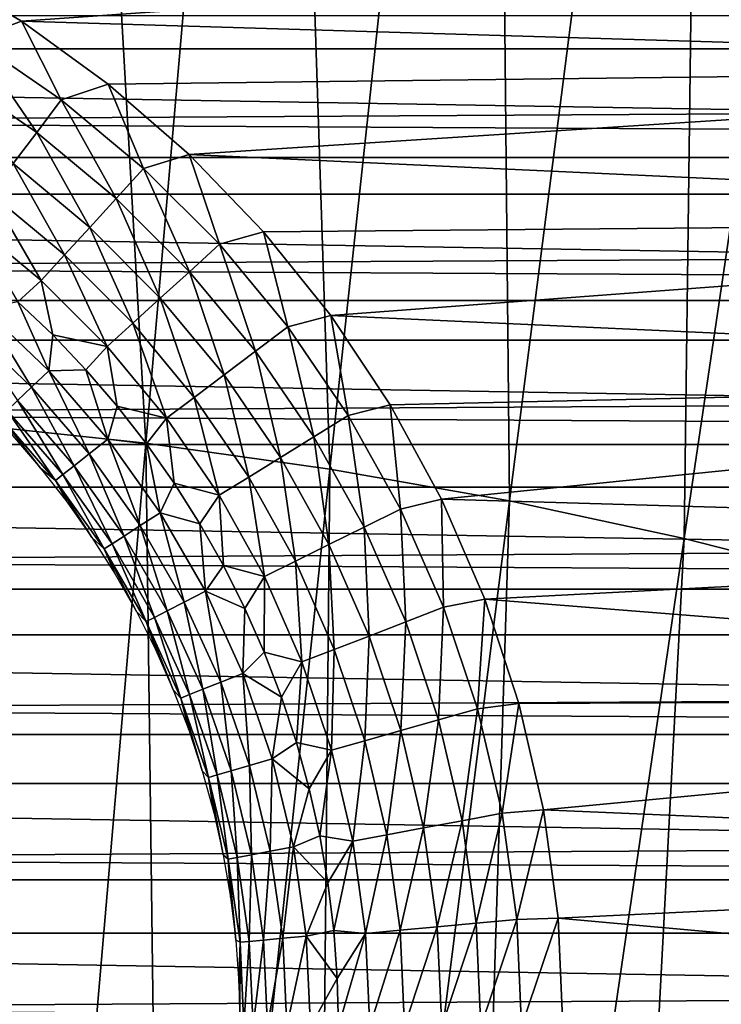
# Model space of a CAD drawing. Header units: millimetres. Extents: x -300 to 300, y -500 to 500.
# Tile 509 of 656: x 8 to 17, y 110 to 122. Entities that reach past the tile are written whole.
import ezdxf

# ---------------------------------------------------------------- set-up
doc = ezdxf.new("R2010")
doc.units = ezdxf.units.MM
doc.header["$LTSCALE"] = 81.481481
for name, color, linetype in [('19', 7, 'CONTINUOUS'), ('34', 7, 'CONTINUOUS'), ('5', 7, 'CONTINUOUS'), ('59', 7, 'CONTINUOUS'), ('6', 7, 'CONTINUOUS'), ('60', 7, 'CONTINUOUS'), ('63', 7, 'CONTINUOUS')]:
    doc.layers.add(name, color=color, linetype=linetype)

msp = doc.modelspace()

# ---------------------------------------------------------------- linework, layer by layer
at = {"layer": '19', "color": 7, "linetype": 'CONTINUOUS'}
for points in [[(8.626, 136.419, 77.221), (5.821, 136.623, 77.227), (7.376, 117.454, 77.22), (8.626, 136.419, 77.221)], [(9.714, 117.206, 77.214), (8.626, 136.419, 77.221), (7.376, 117.454, 77.22), (9.714, 117.206, 77.214)], [(11.361, 136.133, 77.212), (8.626, 136.419, 77.221), (9.714, 117.206, 77.214), (11.361, 136.133, 77.212)], [(11.993, 116.887, 77.206), (11.361, 136.133, 77.212), (9.714, 117.206, 77.214), (11.993, 116.887, 77.206)], [(14.026, 135.763, 77.201), (11.361, 136.133, 77.212), (11.993, 116.887, 77.206), (14.026, 135.763, 77.201)], [(14.214, 116.495, 77.196), (14.026, 135.763, 77.201), (11.993, 116.887, 77.206), (14.214, 116.495, 77.196)], [(16.623, 135.309, 77.188), (14.026, 135.763, 77.201), (14.214, 116.495, 77.196), (16.623, 135.309, 77.188)], [(16.375, 116.029, 77.184), (16.623, 135.309, 77.188), (14.214, 116.495, 77.196), (16.375, 116.029, 77.184)], [(19.152, 134.77, 77.173), (16.623, 135.309, 77.188), (16.375, 116.029, 77.184), (19.152, 134.77, 77.173)], [(18.48, 115.49, 77.172), (19.152, 134.77, 77.173), (16.375, 116.029, 77.184), (18.48, 115.49, 77.172)], [(9.714, 117.206, 77.214), (7.376, 117.454, 77.22), (8.069, 98.037, 77.189), (9.714, 117.206, 77.214)], [(9.962, 97.769, 77.183), (9.714, 117.206, 77.214), (8.069, 98.037, 77.189), (9.962, 97.769, 77.183)], [(11.993, 116.887, 77.206), (9.714, 117.206, 77.214), (9.962, 97.769, 77.183), (11.993, 116.887, 77.206)], [(11.806, 97.44, 77.176), (11.993, 116.887, 77.206), (9.962, 97.769, 77.183), (11.806, 97.44, 77.176)], [(14.214, 116.495, 77.196), (11.993, 116.887, 77.206), (11.806, 97.44, 77.176), (14.214, 116.495, 77.196)], [(13.601, 97.05, 77.168), (14.214, 116.495, 77.196), (11.806, 97.44, 77.176), (13.601, 97.05, 77.168)], [(16.375, 116.029, 77.184), (14.214, 116.495, 77.196), (13.601, 97.05, 77.168), (16.375, 116.029, 77.184)], [(15.349, 96.597, 77.159), (16.375, 116.029, 77.184), (13.601, 97.05, 77.168), (15.349, 96.597, 77.159)], [(18.48, 115.49, 77.172), (16.375, 116.029, 77.184), (15.349, 96.597, 77.159), (18.48, 115.49, 77.172)], [(17.049, 96.082, 77.148), (18.48, 115.49, 77.172), (15.349, 96.597, 77.159), (17.049, 96.082, 77.148)]]:
    msp.add_3dface(points, dxfattribs=at)
at = {"layer": '34', "color": 7, "linetype": 'CONTINUOUS'}
for points in [[(-51.504, 122.502, 501.493), (51.9, 120.743, 501.493), (-51.9, 120.743, 501.493), (-51.504, 122.502, 501.493)], [(51.504, 122.502, 501.493), (51.9, 120.743, 501.493), (-51.504, 122.502, 501.493), (51.504, 122.502, 501.493)], [(-51.9, 120.743, 501.493), (52.235, 118.972, 501.493), (-52.235, 118.972, 501.493), (-51.9, 120.743, 501.493)], [(51.9, 120.743, 501.493), (52.235, 118.972, 501.493), (-51.9, 120.743, 501.493), (51.9, 120.743, 501.493)], [(-52.235, 118.972, 501.493), (52.51, 117.19, 501.493), (-52.51, 117.19, 501.493), (-52.235, 118.972, 501.493)], [(52.235, 118.972, 501.493), (52.51, 117.19, 501.493), (-52.235, 118.972, 501.493), (52.235, 118.972, 501.493)], [(-52.51, 117.19, 501.493), (52.724, 115.4, 501.493), (-52.724, 115.4, 501.493), (-52.51, 117.19, 501.493)], [(52.51, 117.19, 501.493), (52.724, 115.4, 501.493), (-52.51, 117.19, 501.493), (52.51, 117.19, 501.493)], [(-52.724, 115.4, 501.493), (52.877, 113.603, 501.493), (-52.877, 113.603, 501.493), (-52.724, 115.4, 501.493)], [(52.724, 115.4, 501.493), (52.877, 113.603, 501.493), (-52.724, 115.4, 501.493), (52.724, 115.4, 501.493)], [(-52.877, 113.603, 501.493), (52.969, 111.803, 501.493), (-52.969, 111.803, 501.493), (-52.877, 113.603, 501.493)], [(52.877, 113.603, 501.493), (52.969, 111.803, 501.493), (-52.877, 113.603, 501.493), (52.877, 113.603, 501.493)], [(-52.969, 111.803, 501.493), (53, 110, 501.493), (-53, 110, 501.493), (-52.969, 111.803, 501.493)], [(52.969, 111.803, 501.493), (53, 110, 501.493), (-52.969, 111.803, 501.493), (52.969, 111.803, 501.493)]]:
    msp.add_3dface(points, dxfattribs=at)
at = {"layer": '5', "color": 7, "linetype": 'CONTINUOUS'}
for points in [[(161.457, 122.086, 11), (-161.457, 122.085, 11), (-161.398, 123.871, 11), (161.457, 122.086, 11)], [(161.398, 123.872, 11), (161.457, 122.086, 11), (-161.398, 123.871, 11), (161.398, 123.872, 11)], [(161.514, 120.289, 11), (-161.514, 120.289, 11), (-161.457, 122.085, 11), (161.514, 120.289, 11)], [(161.457, 122.086, 11), (161.514, 120.289, 11), (-161.457, 122.085, 11), (161.457, 122.086, 11)], [(161.57, 118.482, 11), (-161.57, 118.481, 11), (-161.514, 120.289, 11), (161.57, 118.482, 11)], [(161.514, 120.289, 11), (161.57, 118.482, 11), (-161.514, 120.289, 11), (161.514, 120.289, 11)], [(161.625, 116.664, 11), (-161.625, 116.663, 11), (-161.57, 118.481, 11), (161.625, 116.664, 11)], [(161.57, 118.482, 11), (161.625, 116.664, 11), (-161.57, 118.481, 11), (161.57, 118.482, 11)], [(161.68, 114.835, 11), (-161.68, 114.834, 11), (-161.625, 116.663, 11), (161.68, 114.835, 11)], [(161.625, 116.664, 11), (161.68, 114.835, 11), (-161.625, 116.663, 11), (161.625, 116.664, 11)], [(161.733, 112.994, 11), (-161.733, 112.994, 11), (-161.68, 114.834, 11), (161.733, 112.994, 11)], [(161.68, 114.835, 11), (161.733, 112.994, 11), (-161.68, 114.834, 11), (161.68, 114.835, 11)], [(161.785, 111.142, 11), (-161.785, 111.142, 11), (-161.733, 112.994, 11), (161.785, 111.142, 11)], [(161.733, 112.994, 11), (161.785, 111.142, 11), (-161.733, 112.994, 11), (161.733, 112.994, 11)], [(161.835, 109.278, 11), (-161.835, 109.277, 11), (-161.785, 111.142, 11), (161.835, 109.278, 11)], [(161.785, 111.142, 11), (161.835, 109.278, 11), (-161.785, 111.142, 11), (161.785, 111.142, 11)]]:
    msp.add_3dface(points, dxfattribs=at)
at = {"layer": '59', "color": 7, "linetype": 'CONTINUOUS'}
for points in [[(8.174, 122.428, 545.993), (7.034, 123.107, 545.993), (7.574, 122.206, 545.96), (8.174, 122.428, 545.993)], [(8.667, 121.455, 545.96), (8.174, 122.428, 545.993), (7.574, 122.206, 545.96), (8.667, 121.455, 545.96)], [(9.25, 121.65, 545.993), (8.174, 122.428, 545.993), (8.667, 121.455, 545.96), (9.25, 121.65, 545.993)], [(8.364, 121.054, 545.862), (7.574, 122.206, 545.96), (7.308, 121.779, 545.862), (8.364, 121.054, 545.862)], [(8.667, 121.455, 545.96), (7.574, 122.206, 545.96), (8.364, 121.054, 545.862), (8.667, 121.455, 545.96)], [(8.364, 121.054, 545.862), (7.308, 121.779, 545.862), (8.071, 120.667, 545.701), (8.364, 121.054, 545.862)], [(9.687, 120.607, 545.96), (9.25, 121.65, 545.993), (8.667, 121.455, 545.96), (9.687, 120.607, 545.96)], [(10.252, 120.779, 545.993), (9.25, 121.65, 545.993), (9.687, 120.607, 545.96), (10.252, 120.779, 545.993)], [(9.348, 120.236, 545.862), (8.667, 121.455, 545.96), (8.364, 121.054, 545.862), (9.348, 120.236, 545.862)], [(9.687, 120.607, 545.96), (8.667, 121.455, 545.96), (9.348, 120.236, 545.862), (9.687, 120.607, 545.96)], [(9.021, 119.877, 545.701), (8.364, 121.054, 545.862), (8.071, 120.667, 545.701), (9.021, 119.877, 545.701)], [(9.348, 120.236, 545.862), (8.364, 121.054, 545.862), (9.021, 119.877, 545.701), (9.348, 120.236, 545.862)], [(10.625, 119.668, 545.96), (10.252, 120.779, 545.993), (9.687, 120.607, 545.96), (10.625, 119.668, 545.96)], [(11.172, 119.822, 545.993), (10.252, 120.779, 545.993), (10.625, 119.668, 545.96), (11.172, 119.822, 545.993)], [(8.709, 119.536, 545.479), (8.071, 120.667, 545.701), (7.792, 120.299, 545.479), (8.709, 119.536, 545.479)], [(9.021, 119.877, 545.701), (8.071, 120.667, 545.701), (8.709, 119.536, 545.479), (9.021, 119.877, 545.701)], [(10.253, 119.329, 545.862), (9.687, 120.607, 545.96), (9.348, 120.236, 545.862), (10.253, 119.329, 545.862)], [(10.625, 119.668, 545.96), (9.687, 120.607, 545.96), (10.253, 119.329, 545.862), (10.625, 119.668, 545.96)], [(8.42, 119.219, 545.2), (7.792, 120.299, 545.479), (7.533, 119.956, 545.2), (8.42, 119.219, 545.2)], [(8.709, 119.536, 545.479), (7.792, 120.299, 545.479), (8.42, 119.219, 545.2), (8.709, 119.536, 545.479)], [(9.893, 119.002, 545.701), (9.348, 120.236, 545.862), (9.021, 119.877, 545.701), (9.893, 119.002, 545.701)], [(10.253, 119.329, 545.862), (9.348, 120.236, 545.862), (9.893, 119.002, 545.701), (10.253, 119.329, 545.862)], [(8.42, 119.219, 545.2), (7.533, 119.956, 545.2), (8.132, 118.956, 544.87), (8.42, 119.219, 545.2)], [(9.552, 118.692, 545.479), (9.021, 119.877, 545.701), (8.709, 119.536, 545.479), (9.552, 118.692, 545.479)], [(9.893, 119.002, 545.701), (9.021, 119.877, 545.701), (9.552, 118.692, 545.479), (9.893, 119.002, 545.701)], [(11.472, 118.646, 545.96), (11.172, 119.822, 545.993), (10.625, 119.668, 545.96), (11.472, 118.646, 545.96)], [(12.003, 118.786, 545.993), (11.172, 119.822, 545.993), (11.472, 118.646, 545.96), (12.003, 118.786, 545.993)], [(11.07, 118.344, 545.862), (10.625, 119.668, 545.96), (10.253, 119.329, 545.862), (11.07, 118.344, 545.862)], [(11.472, 118.646, 545.96), (10.625, 119.668, 545.96), (11.07, 118.344, 545.862), (11.472, 118.646, 545.96)], [(9.235, 118.403, 545.2), (8.709, 119.536, 545.479), (8.42, 119.219, 545.2), (9.235, 118.403, 545.2)], [(9.552, 118.692, 545.479), (8.709, 119.536, 545.479), (9.235, 118.403, 545.2), (9.552, 118.692, 545.479)], [(10.682, 118.051, 545.701), (10.253, 119.329, 545.862), (9.893, 119.002, 545.701), (10.682, 118.051, 545.701)], [(11.07, 118.344, 545.862), (10.253, 119.329, 545.862), (10.682, 118.051, 545.701), (11.07, 118.344, 545.862)], [(8.562, 118.546, 544.87), (8.42, 119.219, 545.2), (8.132, 118.956, 544.87), (8.562, 118.546, 544.87)], [(9.235, 118.403, 545.2), (8.42, 119.219, 545.2), (8.562, 118.546, 544.87), (9.235, 118.403, 545.2)], [(10.313, 117.773, 545.479), (9.893, 119.002, 545.701), (9.552, 118.692, 545.479), (10.313, 117.773, 545.479)], [(10.682, 118.051, 545.701), (9.893, 119.002, 545.701), (10.313, 117.773, 545.479), (10.682, 118.051, 545.701)], [(12.22, 117.551, 545.96), (12.003, 118.786, 545.993), (11.472, 118.646, 545.96), (12.22, 117.551, 545.96)], [(12.739, 117.681, 545.993), (12.003, 118.786, 545.993), (12.22, 117.551, 545.96), (12.739, 117.681, 545.993)], [(9.97, 117.515, 545.2), (9.552, 118.692, 545.479), (9.235, 118.403, 545.2), (9.97, 117.515, 545.2)], [(10.313, 117.773, 545.479), (9.552, 118.692, 545.479), (9.97, 117.515, 545.2), (10.313, 117.773, 545.479)], [(11.793, 117.286, 545.862), (11.472, 118.646, 545.96), (11.07, 118.344, 545.862), (11.793, 117.286, 545.862)], [(12.22, 117.551, 545.96), (11.472, 118.646, 545.96), (11.793, 117.286, 545.862), (12.22, 117.551, 545.96)], [(8.971, 118.115, 544.87), (9.235, 118.403, 545.2), (8.562, 118.546, 544.87), (8.971, 118.115, 544.87)], [(9.358, 117.665, 544.87), (9.235, 118.403, 545.2), (8.971, 118.115, 544.87), (9.358, 117.665, 544.87)], [(9.97, 117.515, 545.2), (9.235, 118.403, 545.2), (9.358, 117.665, 544.87), (9.97, 117.515, 545.2)], [(11.379, 117.031, 545.701), (11.07, 118.344, 545.862), (10.682, 118.051, 545.701), (11.379, 117.031, 545.701)], [(11.793, 117.286, 545.862), (11.07, 118.344, 545.862), (11.379, 117.031, 545.701), (11.793, 117.286, 545.862)], [(10.987, 116.788, 545.479), (10.682, 118.051, 545.701), (10.313, 117.773, 545.479), (10.987, 116.788, 545.479)], [(11.379, 117.031, 545.701), (10.682, 118.051, 545.701), (10.987, 116.788, 545.479), (11.379, 117.031, 545.701)], [(10.621, 116.563, 545.2), (10.313, 117.773, 545.479), (9.97, 117.515, 545.2), (10.621, 116.563, 545.2)], [(10.987, 116.788, 545.479), (10.313, 117.773, 545.479), (10.621, 116.563, 545.2), (10.987, 116.788, 545.479)], [(9.723, 117.197, 544.87), (9.97, 117.515, 545.2), (9.358, 117.665, 544.87), (9.723, 117.197, 544.87)], [(12.865, 116.391, 545.96), (12.739, 117.681, 545.993), (12.22, 117.551, 545.96), (12.865, 116.391, 545.96)], [(13.373, 116.515, 545.993), (12.739, 117.681, 545.993), (12.865, 116.391, 545.96), (13.373, 116.515, 545.993)], [(10.064, 116.711, 544.87), (9.97, 117.515, 545.2), (9.723, 117.197, 544.87), (10.064, 116.711, 544.87)], [(10.621, 116.563, 545.2), (9.97, 117.515, 545.2), (10.064, 116.711, 544.87), (10.621, 116.563, 545.2)], [(12.415, 116.167, 545.862), (12.22, 117.551, 545.96), (11.793, 117.286, 545.862), (12.415, 116.167, 545.862)], [(12.865, 116.391, 545.96), (12.22, 117.551, 545.96), (12.415, 116.167, 545.862), (12.865, 116.391, 545.96)], [(11.979, 115.951, 545.701), (11.793, 117.286, 545.862), (11.379, 117.031, 545.701), (11.979, 115.951, 545.701)], [(12.415, 116.167, 545.862), (11.793, 117.286, 545.862), (11.979, 115.951, 545.701), (12.415, 116.167, 545.862)], [(11.566, 115.746, 545.479), (11.379, 117.031, 545.701), (10.987, 116.788, 545.479), (11.566, 115.746, 545.479)], [(11.979, 115.951, 545.701), (11.379, 117.031, 545.701), (11.566, 115.746, 545.479), (11.979, 115.951, 545.701)], [(11.181, 115.555, 545.2), (10.987, 116.788, 545.479), (10.621, 116.563, 545.2), (11.181, 115.555, 545.2)], [(11.566, 115.746, 545.479), (10.987, 116.788, 545.479), (11.181, 115.555, 545.2), (11.566, 115.746, 545.479)], [(10.382, 116.209, 544.87), (10.621, 116.563, 545.2), (10.064, 116.711, 544.87), (10.382, 116.209, 544.87)], [(10.674, 115.692, 544.87), (10.621, 116.563, 545.2), (10.382, 116.209, 544.87), (10.674, 115.692, 544.87)], [(11.181, 115.555, 545.2), (10.621, 116.563, 545.2), (10.674, 115.692, 544.87), (11.181, 115.555, 545.2)], [(13.4, 115.177, 545.96), (13.373, 116.515, 545.993), (12.865, 116.391, 545.96), (13.4, 115.177, 545.96)], [(13.908, 115.277, 545.993), (13.373, 116.515, 545.993), (13.4, 115.177, 545.96), (13.908, 115.277, 545.993)], [(12.931, 114.996, 545.862), (12.865, 116.391, 545.96), (12.415, 116.167, 545.862), (12.931, 114.996, 545.862)], [(13.4, 115.177, 545.96), (12.865, 116.391, 545.96), (12.931, 114.996, 545.862), (13.4, 115.177, 545.96)], [(12.477, 114.82, 545.701), (12.415, 116.167, 545.862), (11.979, 115.951, 545.701), (12.477, 114.82, 545.701)], [(12.931, 114.996, 545.862), (12.415, 116.167, 545.862), (12.477, 114.82, 545.701), (12.931, 114.996, 545.862)], [(12.047, 114.654, 545.479), (11.979, 115.951, 545.701), (11.566, 115.746, 545.479), (12.047, 114.654, 545.479)], [(12.477, 114.82, 545.701), (11.979, 115.951, 545.701), (12.047, 114.654, 545.479), (12.477, 114.82, 545.701)], [(10.94, 115.162, 544.87), (11.181, 115.555, 545.2), (10.674, 115.692, 544.87), (10.94, 115.162, 544.87)], [(11.646, 114.499, 545.2), (11.566, 115.746, 545.479), (11.181, 115.555, 545.2), (11.646, 114.499, 545.2)], [(12.047, 114.654, 545.479), (11.566, 115.746, 545.479), (11.646, 114.499, 545.2), (12.047, 114.654, 545.479)], [(11.18, 114.619, 544.87), (11.181, 115.555, 545.2), (10.94, 115.162, 544.87), (11.18, 114.619, 544.87)], [(11.646, 114.499, 545.2), (11.181, 115.555, 545.2), (11.18, 114.619, 544.87), (11.646, 114.499, 545.2)], [(13.337, 113.781, 545.862), (13.4, 115.177, 545.96), (12.931, 114.996, 545.862), (13.337, 113.781, 545.862)], [(13.82, 113.918, 545.96), (13.4, 115.177, 545.96), (13.337, 113.781, 545.862), (13.82, 113.918, 545.96)], [(13.82, 113.918, 545.96), (13.908, 115.277, 545.993), (13.4, 115.177, 545.96), (13.82, 113.918, 545.96)], [(14.331, 113.986, 545.993), (13.908, 115.277, 545.993), (13.82, 113.918, 545.96), (14.331, 113.986, 545.993)], [(12.869, 113.649, 545.701), (12.931, 114.996, 545.862), (12.477, 114.82, 545.701), (12.869, 113.649, 545.701)], [(13.337, 113.781, 545.862), (12.931, 114.996, 545.862), (12.869, 113.649, 545.701), (13.337, 113.781, 545.862)], [(12.425, 113.523, 545.479), (12.477, 114.82, 545.701), (12.047, 114.654, 545.479), (12.425, 113.523, 545.479)], [(12.869, 113.649, 545.701), (12.477, 114.82, 545.701), (12.425, 113.523, 545.479), (12.869, 113.649, 545.701)], [(11.393, 114.065, 544.87), (11.646, 114.499, 545.2), (11.18, 114.619, 544.87), (11.393, 114.065, 544.87)], [(12.012, 113.406, 545.2), (12.047, 114.654, 545.479), (11.646, 114.499, 545.2), (12.012, 113.406, 545.2)], [(12.425, 113.523, 545.479), (12.047, 114.654, 545.479), (12.012, 113.406, 545.2), (12.425, 113.523, 545.479)], [(11.579, 113.501, 544.87), (11.646, 114.499, 545.2), (11.393, 114.065, 544.87), (11.579, 113.501, 544.87)], [(12.012, 113.406, 545.2), (11.646, 114.499, 545.2), (11.579, 113.501, 544.87), (12.012, 113.406, 545.2)], [(14.123, 112.626, 545.96), (14.331, 113.986, 545.993), (13.82, 113.918, 545.96), (14.123, 112.626, 545.96)], [(14.634, 112.667, 545.993), (14.331, 113.986, 545.993), (14.123, 112.626, 545.96), (14.634, 112.667, 545.993)], [(13.629, 112.534, 545.862), (13.82, 113.918, 545.96), (13.337, 113.781, 545.862), (13.629, 112.534, 545.862)], [(14.123, 112.626, 545.96), (13.82, 113.918, 545.96), (13.629, 112.534, 545.862), (14.123, 112.626, 545.96)], [(13.151, 112.446, 545.701), (13.337, 113.781, 545.862), (12.869, 113.649, 545.701), (13.151, 112.446, 545.701)], [(13.629, 112.534, 545.862), (13.337, 113.781, 545.862), (13.151, 112.446, 545.701), (13.629, 112.534, 545.862)], [(12.697, 112.361, 545.479), (12.869, 113.649, 545.701), (12.425, 113.523, 545.479), (12.697, 112.361, 545.479)], [(13.151, 112.446, 545.701), (12.869, 113.649, 545.701), (12.697, 112.361, 545.479), (13.151, 112.446, 545.701)], [(11.737, 112.928, 544.87), (12.012, 113.406, 545.2), (11.579, 113.501, 544.87), (11.737, 112.928, 544.87)], [(12.275, 112.283, 545.2), (12.425, 113.523, 545.479), (12.012, 113.406, 545.2), (12.275, 112.283, 545.2)], [(12.697, 112.361, 545.479), (12.425, 113.523, 545.479), (12.275, 112.283, 545.2), (12.697, 112.361, 545.479)], [(11.867, 112.349, 544.87), (12.012, 113.406, 545.2), (11.737, 112.928, 544.87), (11.867, 112.349, 544.87)], [(12.275, 112.283, 545.2), (12.012, 113.406, 545.2), (11.867, 112.349, 544.87), (12.275, 112.283, 545.2)], [(13.804, 111.266, 545.862), (14.123, 112.626, 545.96), (13.629, 112.534, 545.862), (13.804, 111.266, 545.862)], [(14.305, 111.312, 545.96), (14.123, 112.626, 545.96), (13.804, 111.266, 545.862), (14.305, 111.312, 545.96)], [(14.305, 111.312, 545.96), (14.634, 112.667, 545.993), (14.123, 112.626, 545.96), (14.305, 111.312, 545.96)], [(14.816, 111.33, 545.993), (14.634, 112.667, 545.993), (14.305, 111.312, 545.96), (14.816, 111.33, 545.993)], [(13.32, 111.222, 545.701), (13.629, 112.534, 545.862), (13.151, 112.446, 545.701), (13.32, 111.222, 545.701)], [(13.804, 111.266, 545.862), (13.629, 112.534, 545.862), (13.32, 111.222, 545.701), (13.804, 111.266, 545.862)], [(12.433, 111.14, 545.2), (12.697, 112.361, 545.479), (12.275, 112.283, 545.2), (12.433, 111.14, 545.2)], [(12.861, 111.18, 545.479), (12.697, 112.361, 545.479), (12.433, 111.14, 545.2), (12.861, 111.18, 545.479)], [(12.861, 111.18, 545.479), (13.151, 112.446, 545.701), (12.697, 112.361, 545.479), (12.861, 111.18, 545.479)], [(13.32, 111.222, 545.701), (13.151, 112.446, 545.701), (12.861, 111.18, 545.479), (13.32, 111.222, 545.701)], [(11.968, 111.764, 544.87), (12.275, 112.283, 545.2), (11.867, 112.349, 544.87), (11.968, 111.764, 544.87)], [(12.04, 111.174, 544.87), (12.275, 112.283, 545.2), (11.968, 111.764, 544.87), (12.04, 111.174, 544.87)], [(12.433, 111.14, 545.2), (12.275, 112.283, 545.2), (12.04, 111.174, 544.87), (12.433, 111.14, 545.2)], [(13.376, 109.988, 545.701), (13.804, 111.266, 545.862), (13.32, 111.222, 545.701), (13.376, 109.988, 545.701)], [(13.862, 109.987, 545.862), (13.804, 111.266, 545.862), (13.376, 109.988, 545.701), (13.862, 109.987, 545.862)], [(13.862, 109.987, 545.862), (14.305, 111.312, 545.96), (13.804, 111.266, 545.862), (13.862, 109.987, 545.862)], [(14.365, 109.987, 545.96), (14.305, 111.312, 545.96), (13.862, 109.987, 545.862), (14.365, 109.987, 545.96)], [(14.365, 109.987, 545.96), (14.816, 111.33, 545.993), (14.305, 111.312, 545.96), (14.365, 109.987, 545.96)], [(14.875, 109.986, 545.993), (14.816, 111.33, 545.993), (14.365, 109.987, 545.96), (14.875, 109.986, 545.993)], [(12.083, 110.582, 544.87), (12.433, 111.14, 545.2), (12.04, 111.174, 544.87), (12.083, 110.582, 544.87)], [(12.097, 109.989, 544.87), (12.433, 111.14, 545.2), (12.083, 110.582, 544.87), (12.097, 109.989, 544.87)], [(12.485, 109.988, 545.2), (12.433, 111.14, 545.2), (12.097, 109.989, 544.87), (12.485, 109.988, 545.2)], [(12.485, 109.988, 545.2), (12.861, 111.18, 545.479), (12.433, 111.14, 545.2), (12.485, 109.988, 545.2)], [(12.915, 109.988, 545.479), (12.861, 111.18, 545.479), (12.485, 109.988, 545.2), (12.915, 109.988, 545.479)], [(12.915, 109.988, 545.479), (13.32, 111.222, 545.701), (12.861, 111.18, 545.479), (12.915, 109.988, 545.479)], [(13.376, 109.988, 545.701), (13.32, 111.222, 545.701), (12.915, 109.988, 545.479), (13.376, 109.988, 545.701)]]:
    msp.add_3dface(points, dxfattribs=at)
at = {"layer": '6', "color": 7, "linetype": 'CONTINUOUS'}
for points in [[(161.398, 123.871, 16), (-161.398, 123.872, 16), (-161.457, 122.086, 16), (161.398, 123.871, 16)], [(161.457, 122.085, 16), (161.398, 123.871, 16), (-161.457, 122.086, 16), (161.457, 122.085, 16)], [(161.457, 122.085, 16), (-161.457, 122.086, 16), (-161.514, 120.289, 16), (161.457, 122.085, 16)], [(161.514, 120.289, 16), (161.457, 122.085, 16), (-161.514, 120.289, 16), (161.514, 120.289, 16)], [(161.57, 118.481, 16), (161.514, 120.289, 16), (-161.57, 118.482, 16), (161.57, 118.481, 16)], [(161.514, 120.289, 16), (-161.514, 120.289, 16), (-161.57, 118.482, 16), (161.514, 120.289, 16)], [(161.57, 118.481, 16), (-161.57, 118.482, 16), (-161.625, 116.664, 16), (161.57, 118.481, 16)], [(161.625, 116.663, 16), (161.57, 118.481, 16), (-161.625, 116.664, 16), (161.625, 116.663, 16)], [(161.625, 116.663, 16), (-161.625, 116.664, 16), (-161.68, 114.835, 16), (161.625, 116.663, 16)], [(161.68, 114.834, 16), (161.625, 116.663, 16), (-161.68, 114.835, 16), (161.68, 114.834, 16)], [(161.68, 114.834, 16), (-161.68, 114.835, 16), (-161.733, 112.994, 16), (161.68, 114.834, 16)], [(161.733, 112.994, 16), (161.68, 114.834, 16), (-161.733, 112.994, 16), (161.733, 112.994, 16)], [(161.785, 111.142, 16), (161.733, 112.994, 16), (-161.785, 111.142, 16), (161.785, 111.142, 16)], [(161.733, 112.994, 16), (-161.733, 112.994, 16), (-161.785, 111.142, 16), (161.733, 112.994, 16)], [(161.835, 109.277, 16), (161.785, 111.142, 16), (-161.835, 109.278, 16), (161.835, 109.277, 16)], [(161.785, 111.142, 16), (-161.785, 111.142, 16), (-161.835, 109.278, 16), (161.785, 111.142, 16)]]:
    msp.add_3dface(points, dxfattribs=at)
at = {"layer": '60', "color": 7, "linetype": 'CONTINUOUS'}
for points in [[(8.513, 118.102, 544.492), (8.132, 118.956, 544.87), (7.704, 118.875, 544.492), (8.513, 118.102, 544.492)], [(8.562, 118.546, 544.87), (8.132, 118.956, 544.87), (8.513, 118.102, 544.492), (8.562, 118.546, 544.87)], [(8.3, 117.9, 544.072), (7.704, 118.875, 544.492), (7.512, 118.653, 544.072), (8.3, 117.9, 544.072)], [(8.513, 118.102, 544.492), (7.704, 118.875, 544.492), (8.3, 117.9, 544.072), (8.513, 118.102, 544.492)], [(8.3, 117.9, 544.072), (7.512, 118.653, 544.072), (8.128, 117.736, 543.619), (8.3, 117.9, 544.072)], [(8.971, 118.115, 544.87), (8.562, 118.546, 544.87), (8.513, 118.102, 544.492), (8.971, 118.115, 544.87)], [(9.014, 117.075, 544.072), (8.513, 118.102, 544.492), (8.3, 117.9, 544.072), (9.014, 117.075, 544.072)], [(9.245, 117.256, 544.492), (8.971, 118.115, 544.87), (8.513, 118.102, 544.492), (9.245, 117.256, 544.492)], [(9.245, 117.256, 544.492), (8.513, 118.102, 544.492), (9.014, 117.075, 544.072), (9.245, 117.256, 544.492)], [(9.358, 117.665, 544.87), (8.971, 118.115, 544.87), (9.245, 117.256, 544.492), (9.358, 117.665, 544.87)], [(8.827, 116.928, 543.619), (8.3, 117.9, 544.072), (8.128, 117.736, 543.619), (8.827, 116.928, 543.619)], [(9.014, 117.075, 544.072), (8.3, 117.9, 544.072), (8.827, 116.928, 543.619), (9.014, 117.075, 544.072)], [(8.687, 116.818, 543.139), (8.128, 117.736, 543.619), (7.999, 117.613, 543.139), (8.687, 116.818, 543.139)], [(8.827, 116.928, 543.619), (8.128, 117.736, 543.619), (8.687, 116.818, 543.139), (8.827, 116.928, 543.619)], [(7.916, 117.534, 542.64), (8.596, 116.747, 542.64), (7.999, 117.613, 543.139), (7.916, 117.534, 542.64)], [(8.596, 116.747, 542.64), (8.687, 116.818, 543.139), (7.999, 117.613, 543.139), (8.596, 116.747, 542.64)], [(9.723, 117.197, 544.87), (9.358, 117.665, 544.87), (9.245, 117.256, 544.492), (9.723, 117.197, 544.87)], [(8.596, 116.747, 542.64), (7.916, 117.534, 542.64), (8.412, 116.896, 542.132), (8.596, 116.747, 542.64)], [(8.412, 116.896, 542.132), (7.916, 117.534, 542.64), (8.064, 117.301, 542.132), (8.412, 116.896, 542.132)], [(9.645, 116.186, 544.072), (9.245, 117.256, 544.492), (9.014, 117.075, 544.072), (9.645, 116.186, 544.072)], [(9.893, 116.345, 544.492), (9.723, 117.197, 544.87), (9.245, 117.256, 544.492), (9.893, 116.345, 544.492)], [(9.893, 116.345, 544.492), (9.245, 117.256, 544.492), (9.645, 116.186, 544.072), (9.893, 116.345, 544.492)], [(10.064, 116.711, 544.87), (9.723, 117.197, 544.87), (9.893, 116.345, 544.492), (10.064, 116.711, 544.87)], [(9.445, 116.058, 543.619), (9.014, 117.075, 544.072), (8.827, 116.928, 543.619), (9.445, 116.058, 543.619)], [(9.645, 116.186, 544.072), (9.014, 117.075, 544.072), (9.445, 116.058, 543.619), (9.645, 116.186, 544.072)], [(8.741, 116.475, 542.132), (8.596, 116.747, 542.64), (8.412, 116.896, 542.132), (8.741, 116.475, 542.132)], [(9.296, 115.962, 543.139), (8.827, 116.928, 543.619), (8.687, 116.818, 543.139), (9.296, 115.962, 543.139)], [(9.445, 116.058, 543.619), (8.827, 116.928, 543.619), (9.296, 115.962, 543.139), (9.445, 116.058, 543.619)], [(8.596, 116.747, 542.64), (9.199, 115.9, 542.64), (8.687, 116.818, 543.139), (8.596, 116.747, 542.64)], [(9.199, 115.9, 542.64), (8.596, 116.747, 542.64), (9.048, 116.038, 542.132), (9.199, 115.9, 542.64)], [(9.048, 116.038, 542.132), (8.596, 116.747, 542.64), (8.741, 116.475, 542.132), (9.048, 116.038, 542.132)], [(9.199, 115.9, 542.64), (9.296, 115.962, 543.139), (8.687, 116.818, 543.139), (9.199, 115.9, 542.64)], [(10.382, 116.209, 544.87), (10.064, 116.711, 544.87), (9.893, 116.345, 544.492), (10.382, 116.209, 544.87)], [(10.19, 115.241, 544.072), (9.893, 116.345, 544.492), (9.645, 116.186, 544.072), (10.19, 115.241, 544.072)], [(10.451, 115.375, 544.492), (10.382, 116.209, 544.87), (9.893, 116.345, 544.492), (10.451, 115.375, 544.492)], [(10.451, 115.375, 544.492), (9.893, 116.345, 544.492), (10.19, 115.241, 544.072), (10.451, 115.375, 544.492)], [(9.978, 115.132, 543.619), (9.645, 116.186, 544.072), (9.445, 116.058, 543.619), (9.978, 115.132, 543.619)], [(10.19, 115.241, 544.072), (9.645, 116.186, 544.072), (9.978, 115.132, 543.619), (10.19, 115.241, 544.072)], [(10.674, 115.692, 544.87), (10.382, 116.209, 544.87), (10.451, 115.375, 544.492), (10.674, 115.692, 544.87)], [(9.334, 115.587, 542.132), (9.199, 115.9, 542.64), (9.048, 116.038, 542.132), (9.334, 115.587, 542.132)], [(9.82, 115.051, 543.139), (9.445, 116.058, 543.619), (9.296, 115.962, 543.139), (9.82, 115.051, 543.139)], [(9.978, 115.132, 543.619), (9.445, 116.058, 543.619), (9.82, 115.051, 543.139), (9.978, 115.132, 543.619)], [(9.199, 115.9, 542.64), (9.718, 114.998, 542.64), (9.296, 115.962, 543.139), (9.199, 115.9, 542.64)], [(9.718, 114.998, 542.64), (9.199, 115.9, 542.64), (9.597, 115.122, 542.132), (9.718, 114.998, 542.64)], [(9.597, 115.122, 542.132), (9.199, 115.9, 542.64), (9.334, 115.587, 542.132), (9.597, 115.122, 542.132)], [(9.718, 114.998, 542.64), (9.82, 115.051, 543.139), (9.296, 115.962, 543.139), (9.718, 114.998, 542.64)], [(10.94, 115.162, 544.87), (10.674, 115.692, 544.87), (10.451, 115.375, 544.492), (10.94, 115.162, 544.87)], [(10.642, 114.249, 544.072), (10.451, 115.375, 544.492), (10.19, 115.241, 544.072), (10.642, 114.249, 544.072)], [(10.915, 114.358, 544.492), (10.94, 115.162, 544.87), (10.451, 115.375, 544.492), (10.915, 114.358, 544.492)], [(10.915, 114.358, 544.492), (10.451, 115.375, 544.492), (10.642, 114.249, 544.072), (10.915, 114.358, 544.492)], [(10.421, 114.161, 543.619), (10.19, 115.241, 544.072), (9.978, 115.132, 543.619), (10.421, 114.161, 543.619)], [(10.642, 114.249, 544.072), (10.19, 115.241, 544.072), (10.421, 114.161, 543.619), (10.642, 114.249, 544.072)], [(11.18, 114.619, 544.87), (10.94, 115.162, 544.87), (10.915, 114.358, 544.492), (11.18, 114.619, 544.87)], [(9.837, 114.644, 542.132), (9.718, 114.998, 542.64), (9.597, 115.122, 542.132), (9.837, 114.644, 542.132)], [(9.718, 114.998, 542.64), (10.149, 114.052, 542.64), (9.82, 115.051, 543.139), (9.718, 114.998, 542.64)], [(10.256, 114.095, 543.139), (9.978, 115.132, 543.619), (9.82, 115.051, 543.139), (10.256, 114.095, 543.139)], [(10.149, 114.052, 542.64), (10.256, 114.095, 543.139), (9.82, 115.051, 543.139), (10.149, 114.052, 542.64)], [(10.421, 114.161, 543.619), (9.978, 115.132, 543.619), (10.256, 114.095, 543.139), (10.421, 114.161, 543.619)], [(10.149, 114.052, 542.64), (9.718, 114.998, 542.64), (10.053, 114.156, 542.132), (10.149, 114.052, 542.64)], [(10.053, 114.156, 542.132), (9.718, 114.998, 542.64), (9.837, 114.644, 542.132), (10.053, 114.156, 542.132)], [(11.393, 114.065, 544.87), (11.18, 114.619, 544.87), (10.915, 114.358, 544.492), (11.393, 114.065, 544.87)], [(10.997, 113.218, 544.072), (10.915, 114.358, 544.492), (10.642, 114.249, 544.072), (10.997, 113.218, 544.072)], [(11.279, 113.3, 544.492), (11.393, 114.065, 544.87), (10.915, 114.358, 544.492), (11.279, 113.3, 544.492)], [(11.279, 113.3, 544.492), (10.915, 114.358, 544.492), (10.997, 113.218, 544.072), (11.279, 113.3, 544.492)], [(10.769, 113.151, 543.619), (10.642, 114.249, 544.072), (10.421, 114.161, 543.619), (10.769, 113.151, 543.619)], [(10.997, 113.218, 544.072), (10.642, 114.249, 544.072), (10.769, 113.151, 543.619), (10.997, 113.218, 544.072)], [(10.245, 113.657, 542.132), (10.149, 114.052, 542.64), (10.053, 114.156, 542.132), (10.245, 113.657, 542.132)], [(10.149, 114.052, 542.64), (10.488, 113.069, 542.64), (10.256, 114.095, 543.139), (10.149, 114.052, 542.64)], [(10.599, 113.101, 543.139), (10.421, 114.161, 543.619), (10.256, 114.095, 543.139), (10.599, 113.101, 543.139)], [(10.488, 113.069, 542.64), (10.599, 113.101, 543.139), (10.256, 114.095, 543.139), (10.488, 113.069, 542.64)], [(10.769, 113.151, 543.619), (10.421, 114.161, 543.619), (10.599, 113.101, 543.139), (10.769, 113.151, 543.619)], [(11.579, 113.501, 544.87), (11.393, 114.065, 544.87), (11.279, 113.3, 544.492), (11.579, 113.501, 544.87)], [(10.488, 113.069, 542.64), (10.149, 114.052, 542.64), (10.412, 113.15, 542.132), (10.488, 113.069, 542.64)], [(10.412, 113.15, 542.132), (10.149, 114.052, 542.64), (10.245, 113.657, 542.132), (10.412, 113.15, 542.132)], [(11.737, 112.928, 544.87), (11.579, 113.501, 544.87), (11.279, 113.3, 544.492), (11.737, 112.928, 544.87)], [(11.02, 112.113, 543.619), (10.997, 113.218, 544.072), (10.769, 113.151, 543.619), (11.02, 112.113, 543.619)], [(11.254, 112.158, 544.072), (11.279, 113.3, 544.492), (10.997, 113.218, 544.072), (11.254, 112.158, 544.072)], [(11.254, 112.158, 544.072), (10.997, 113.218, 544.072), (11.02, 112.113, 543.619), (11.254, 112.158, 544.072)], [(11.542, 112.213, 544.492), (11.279, 113.3, 544.492), (11.254, 112.158, 544.072), (11.542, 112.213, 544.492)], [(11.542, 112.213, 544.492), (11.737, 112.928, 544.87), (11.279, 113.3, 544.492), (11.542, 112.213, 544.492)], [(10.554, 112.635, 542.132), (10.488, 113.069, 542.64), (10.412, 113.15, 542.132), (10.554, 112.635, 542.132)], [(10.488, 113.069, 542.64), (10.733, 112.058, 542.64), (10.599, 113.101, 543.139), (10.488, 113.069, 542.64)], [(10.845, 112.08, 543.139), (10.769, 113.151, 543.619), (10.599, 113.101, 543.139), (10.845, 112.08, 543.139)], [(10.733, 112.058, 542.64), (10.845, 112.08, 543.139), (10.599, 113.101, 543.139), (10.733, 112.058, 542.64)], [(11.02, 112.113, 543.619), (10.769, 113.151, 543.619), (10.845, 112.08, 543.139), (11.02, 112.113, 543.619)], [(10.733, 112.058, 542.64), (10.488, 113.069, 542.64), (10.671, 112.113, 542.132), (10.733, 112.058, 542.64)], [(10.671, 112.113, 542.132), (10.488, 113.069, 542.64), (10.554, 112.635, 542.132), (10.671, 112.113, 542.132)], [(11.867, 112.349, 544.87), (11.737, 112.928, 544.87), (11.542, 112.213, 544.492), (11.867, 112.349, 544.87)], [(11.968, 111.764, 544.87), (11.867, 112.349, 544.87), (11.542, 112.213, 544.492), (11.968, 111.764, 544.87)], [(10.762, 111.587, 542.132), (10.733, 112.058, 542.64), (10.671, 112.113, 542.132), (10.762, 111.587, 542.132)], [(11.171, 111.056, 543.619), (11.254, 112.158, 544.072), (11.02, 112.113, 543.619), (11.171, 111.056, 543.619)], [(11.408, 111.079, 544.072), (11.254, 112.158, 544.072), (11.171, 111.056, 543.619), (11.408, 111.079, 544.072)], [(11.408, 111.079, 544.072), (11.542, 112.213, 544.492), (11.254, 112.158, 544.072), (11.408, 111.079, 544.072)], [(11.7, 111.106, 544.492), (11.542, 112.213, 544.492), (11.408, 111.079, 544.072), (11.7, 111.106, 544.492)], [(11.7, 111.106, 544.492), (11.968, 111.764, 544.87), (11.542, 112.213, 544.492), (11.7, 111.106, 544.492)], [(10.733, 112.058, 542.64), (10.88, 111.029, 542.64), (10.845, 112.08, 543.139), (10.733, 112.058, 542.64)], [(10.88, 111.029, 542.64), (10.733, 112.058, 542.64), (10.826, 111.057, 542.132), (10.88, 111.029, 542.64)], [(10.826, 111.057, 542.132), (10.733, 112.058, 542.64), (10.762, 111.587, 542.132), (10.826, 111.057, 542.132)], [(10.994, 111.039, 543.139), (11.02, 112.113, 543.619), (10.845, 112.08, 543.139), (10.994, 111.039, 543.139)], [(10.88, 111.029, 542.64), (10.994, 111.039, 543.139), (10.845, 112.08, 543.139), (10.88, 111.029, 542.64)], [(11.171, 111.056, 543.619), (11.02, 112.113, 543.619), (10.994, 111.039, 543.139), (11.171, 111.056, 543.619)], [(12.04, 111.174, 544.87), (11.968, 111.764, 544.87), (11.7, 111.106, 544.492), (12.04, 111.174, 544.87)], [(12.083, 110.582, 544.87), (12.04, 111.174, 544.87), (11.7, 111.106, 544.492), (12.083, 110.582, 544.87)], [(10.865, 110.524, 542.132), (10.88, 111.029, 542.64), (10.826, 111.057, 542.132), (10.865, 110.524, 542.132)], [(10.878, 109.99, 542.132), (10.88, 111.029, 542.64), (10.865, 110.524, 542.132), (10.878, 109.99, 542.132)], [(10.928, 109.99, 542.64), (10.88, 111.029, 542.64), (10.878, 109.99, 542.132), (10.928, 109.99, 542.64)], [(10.88, 111.029, 542.64), (10.928, 109.99, 542.64), (10.994, 111.039, 543.139), (10.88, 111.029, 542.64)], [(10.928, 109.99, 542.64), (11.043, 109.99, 543.139), (10.994, 111.039, 543.139), (10.928, 109.99, 542.64)], [(11.043, 109.99, 543.139), (11.171, 111.056, 543.619), (10.994, 111.039, 543.139), (11.043, 109.99, 543.139)], [(11.221, 109.99, 543.619), (11.171, 111.056, 543.619), (11.043, 109.99, 543.139), (11.221, 109.99, 543.619)], [(11.221, 109.99, 543.619), (11.408, 111.079, 544.072), (11.171, 111.056, 543.619), (11.221, 109.99, 543.619)], [(11.459, 109.989, 544.072), (11.408, 111.079, 544.072), (11.221, 109.99, 543.619), (11.459, 109.989, 544.072)], [(11.459, 109.989, 544.072), (11.7, 111.106, 544.492), (11.408, 111.079, 544.072), (11.459, 109.989, 544.072)], [(11.752, 109.989, 544.492), (11.7, 111.106, 544.492), (11.459, 109.989, 544.072), (11.752, 109.989, 544.492)], [(11.752, 109.989, 544.492), (12.083, 110.582, 544.87), (11.7, 111.106, 544.492), (11.752, 109.989, 544.492)], [(12.097, 109.989, 544.87), (12.083, 110.582, 544.87), (11.752, 109.989, 544.492), (12.097, 109.989, 544.87)]]:
    msp.add_3dface(points, dxfattribs=at)
at = {"layer": '63', "color": 7, "linetype": 'CONTINUOUS'}
for points in [[(26.182, 123.697, 545.993), (7.034, 123.107, 545.993), (8.174, 122.428, 545.993), (26.182, 123.697, 545.993)], [(27.062, 121.863, 545.993), (26.182, 123.697, 545.993), (8.174, 122.428, 545.993), (27.062, 121.863, 545.993)], [(27.062, 121.863, 545.993), (8.174, 122.428, 545.993), (9.25, 121.65, 545.993), (27.062, 121.863, 545.993)], [(27.062, 121.863, 545.993), (9.25, 121.65, 545.993), (10.252, 120.779, 545.993), (27.062, 121.863, 545.993)], [(27.814, 119.973, 545.993), (27.062, 121.863, 545.993), (10.252, 120.779, 545.993), (27.814, 119.973, 545.993)], [(27.814, 119.973, 545.993), (10.252, 120.779, 545.993), (11.172, 119.822, 545.993), (27.814, 119.973, 545.993)], [(27.814, 119.973, 545.993), (11.172, 119.822, 545.993), (12.003, 118.786, 545.993), (27.814, 119.973, 545.993)], [(28.434, 118.036, 545.993), (27.814, 119.973, 545.993), (12.003, 118.786, 545.993), (28.434, 118.036, 545.993)], [(28.434, 118.036, 545.993), (12.003, 118.786, 545.993), (12.739, 117.681, 545.993), (28.434, 118.036, 545.993)], [(28.434, 118.036, 545.993), (12.739, 117.681, 545.993), (13.373, 116.515, 545.993), (28.434, 118.036, 545.993)], [(28.92, 116.06, 545.993), (28.434, 118.036, 545.993), (13.373, 116.515, 545.993), (28.92, 116.06, 545.993)], [(28.92, 116.06, 545.993), (13.373, 116.515, 545.993), (13.908, 115.277, 545.993), (28.92, 116.06, 545.993)], [(29.268, 114.056, 545.993), (28.92, 116.06, 545.993), (13.908, 115.277, 545.993), (29.268, 114.056, 545.993)], [(29.268, 114.056, 545.993), (13.908, 115.277, 545.993), (14.331, 113.986, 545.993), (29.268, 114.056, 545.993)], [(29.268, 114.056, 545.993), (14.331, 113.986, 545.993), (14.634, 112.667, 545.993), (29.268, 114.056, 545.993)], [(29.478, 112.033, 545.993), (29.268, 114.056, 545.993), (14.634, 112.667, 545.993), (29.478, 112.033, 545.993)], [(29.478, 112.033, 545.993), (14.634, 112.667, 545.993), (14.816, 111.33, 545.993), (29.478, 112.033, 545.993)], [(29.548, 110, 545.993), (29.478, 112.033, 545.993), (14.816, 111.33, 545.993), (29.548, 110, 545.993)], [(29.548, 110, 545.993), (14.816, 111.33, 545.993), (14.875, 109.986, 545.993), (29.548, 110, 545.993)]]:
    msp.add_3dface(points, dxfattribs=at)

doc.saveas('drawing.dxf')
